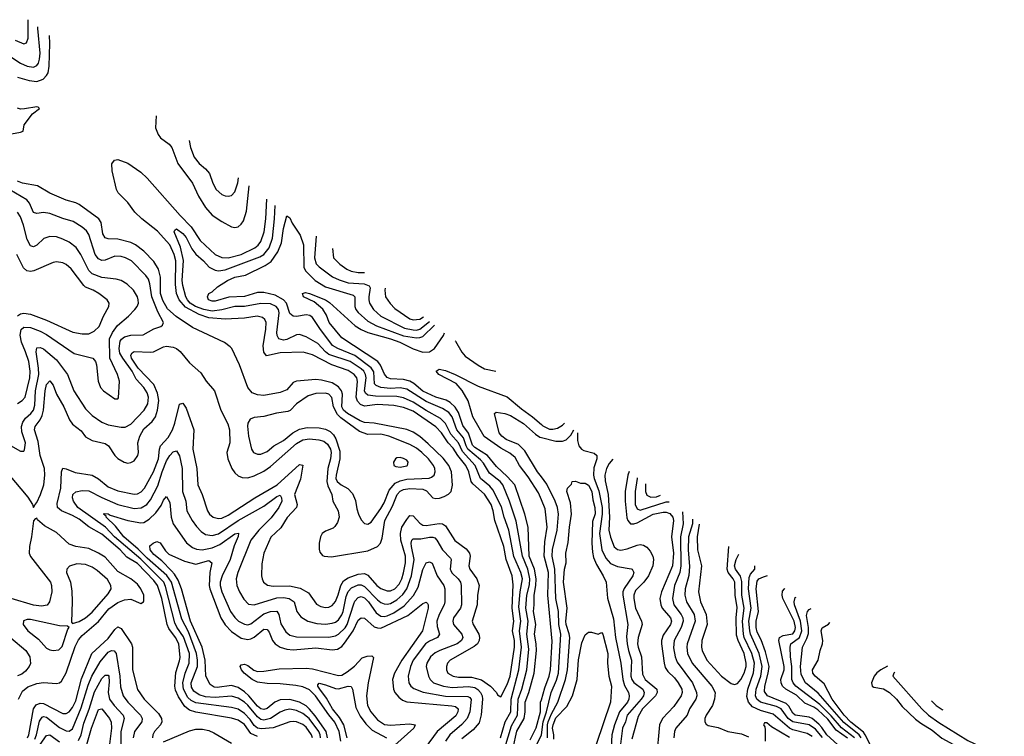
# Model space of a CAD drawing. Header units: inches. Extents: x 990535 to 1117859, y 769386 to 892122.
# Tile 627 of 656: x 1106784 to 1112854, y 803480 to 807897. Entities that reach past the tile are written whole.
import ezdxf

# ---------------------------------------------------------------- set-up
doc = ezdxf.new("R2010")
doc.units = ezdxf.units.IN
doc.header["$MEASUREMENT"] = 0
doc.layers.add('B1800', color=7, linetype='Continuous')
doc.layers.add('B1810', color=7, linetype='Continuous')

msp = doc.modelspace()

# ---------------------------------------------------------------- linework, layer by layer
at = {"layer": 'B1800', "color": 5}
for points, elevation in [([(1106755.3, 807770), (1106810, 807748.6), (1106825.7, 807754.3), (1106836.8, 807783.2), (1106837.1, 807897.2)], 2860), ([(1106704.6, 807684.6), (1106790, 807630.1), (1106830, 807610.1), (1106870, 807604.7), (1106890, 807615), (1106899.2, 807630), (1106906.5, 807653.5), (1106909.3, 807690.7), (1106896.5, 807843.5), (1106896.4, 807852.7)], 2840), ([(1106770, 807543.2), (1106842.2, 807522.2), (1106890, 807516.6), (1106928.4, 807531.6), (1106950, 807554), (1106959.2, 807570), (1106965.5, 807610), (1106969.6, 807749.6), (1106967.3, 807799.4)], 2820), ([(1106710, 807190.1), (1106790, 807203.2), (1106804.5, 807210), (1106812.6, 807250), (1106863.2, 807316.8), (1106905.6, 807350), (1106898.7, 807358.7), (1106890, 807360.4), (1106812.9, 807347.1), (1106790, 807346.5), (1106770, 807352.7)], 2820), ([(1107626, 807304.1), (1107621.8, 807230), (1107637.8, 807190), (1107652.9, 807170), (1107704.8, 807130), (1107722.9, 807110), (1107759.1, 807010), (1107849.5, 806890), (1107886.6, 806810), (1107930, 806739), (1107970, 806693.1), (1108030, 806652.9), (1108090, 806620.5), (1108110, 806616.8), (1108130, 806620.9), (1108150, 806636.9), (1108162.8, 806657.2), (1108183, 806717), (1108199.6, 806872.8)], 2820), ([(1107828.6, 807151.7), (1107837.9, 807110), (1107860.2, 807050), (1107890, 807010.2), (1107930, 806977.1), (1107954, 806950), (1107975.3, 806890), (1107996.2, 806850), (1108030, 806820.2), (1108050, 806811.3), (1108070, 806809.1), (1108090, 806814.6), (1108110, 806837), (1108128.1, 806891.9), (1108133.5, 806922.5)], 2840), ([(1108250, 803478.2), (1108210, 803496.7), (1108170, 803552.5), (1108130, 803579.4), (1108090, 803591.9), (1107870, 803628), (1107830, 803641.5), (1107803, 803663), (1107762.8, 803722.8), (1107745.3, 803765.3), (1107740.6, 803790), (1107746.8, 803873.2), (1107770, 803944.4), (1107773.1, 803966.9), (1107764.1, 804050), (1107744.1, 804090), (1107704.4, 804144.4), (1107693.6, 804170), (1107659.6, 804330), (1107634.2, 804410), (1107610, 804441.1), (1107510, 804544.5), (1107443.7, 804583.7), (1107403.2, 804630), (1107290, 804725.7), (1107211.2, 804771.2), (1107150, 804819.5), (1107110, 804841.8), (1107041.2, 804870), (1107018.1, 804890), (1107015.9, 804915.9), (1107037.2, 805010), (1107042.8, 805110), (1107050, 805132.1), (1107070, 805128.8), (1107126.4, 805106.4), (1107230.1, 805090.1), (1107270, 805067.3), (1107330, 805018), (1107390, 804992.2), (1107490, 804972.2), (1107510, 804974.6), (1107533.4, 804986.6), (1107553.9, 805010), (1107609.5, 805110.5), (1107640.4, 805190), (1107645.5, 805250), (1107651.4, 805270), (1107698.6, 805321.4), (1107726.3, 805370), (1107740.4, 805410), (1107770, 805528.4), (1107790, 805533.1), (1107810, 805503.1), (1107857.8, 805370), (1107852, 805250), (1107876.9, 805130), (1107883, 805030), (1107909.6, 804969.6), (1107941.5, 804870), (1107953.5, 804850), (1107977.4, 804830), (1108010, 804822), (1108030, 804824.9), (1108070, 804842.6), (1108234.6, 804950), (1108370.9, 805030), (1108510, 805155.2), (1108530, 805151.3), (1108515.5, 805064.5), (1108478.9, 804970), (1108495.5, 804910), (1108490.2, 804890), (1108432, 804828), (1108394.2, 804765.8), (1108332.9, 804707.1), (1108288.8, 804610), (1108277.4, 804542.6), (1108275.4, 804470), (1108278.2, 804450), (1108287.6, 804430), (1108310.8, 804410.8), (1108345.8, 804405.8), (1108447.2, 804407.2), (1108514, 804394), (1108565.2, 804365.2), (1108614.4, 804294.4), (1108640.3, 804280.3), (1108670, 804274.5), (1108690, 804276.8), (1108710, 804286.2), (1108730, 804310.2), (1108748.2, 804351.8), (1108762.9, 804410), (1108781, 804439), (1108810, 804457.8), (1108870, 804479.9), (1108910, 804482.7), (1108930, 804473.7), (1108986, 804410), (1109010, 804390.6), (1109050, 804376), (1109070, 804377.6), (1109095.8, 804390), (1109122.7, 804417.3), (1109139.5, 804450), (1109150, 804487.9), (1109162.2, 804550), (1109162.2, 804590), (1109133.4, 804690), (1109131.3, 804730), (1109139.4, 804770), (1109170, 804816.8), (1109190, 804840.2), (1109210, 804838.7), (1109250, 804793.8), (1109270, 804781.3), (1109290, 804778.8), (1109370, 804791.5), (1109390, 804788.8), (1109410, 804778.1), (1109466.6, 804686.6), (1109536.3, 804636.3), (1109557.7, 804610), (1109561.5, 804590), (1109553.3, 804530), (1109560.1, 804510), (1109602.2, 804450), (1109616.8, 804410), (1109606.4, 804350), (1109603.4, 804290), (1109572.5, 804190), (1109578.7, 804170), (1109613.6, 804110), (1109618, 804090), (1109616.3, 804070), (1109605.4, 804050), (1109585.9, 804034.1), (1109437.1, 803950), (1109420.9, 803930), (1109414.4, 803910), (1109414.8, 803890), (1109424.3, 803870), (1109457, 803850), (1109490, 803844.8), (1109570, 803844.7), (1109630, 803828.9), (1109687.5, 803790), (1109723.8, 803750), (1109730, 803736.4), (1109750, 803722.8), (1109790, 803799), (1109808.4, 803851.6), (1109835.1, 804030), (1109833.6, 804070), (1109822.5, 804130), (1109830.9, 804190), (1109820.2, 804270), (1109826.9, 804413.1), (1109821, 804470), (1109782.5, 804570), (1109768.1, 804650), (1109712.9, 804810), (1109702.7, 804870), (1109690, 804910), (1109650, 804973.3), (1109576.7, 805036.7), (1109568.1, 805050), (1109552.9, 805110), (1109535.3, 805150), (1109485.1, 805210), (1109457.1, 805257.1), (1109424.6, 805290), (1109384.9, 805350), (1109348.5, 805388.5), (1109210, 805484.3), (1109150, 805506.4), (1109090, 805518.2), (1108990, 805524.9), (1108910, 805514.9), (1108884.9, 805524.9), (1108866.1, 805546.1), (1108859, 805570), (1108867.4, 805667.4), (1108861.9, 805690), (1108846.1, 805710), (1108810, 805735), (1108709.2, 805769.2), (1108590, 805832.4), (1108531.8, 805848.2), (1108390, 805843.1), (1108305.6, 805825.6), (1108290, 805847.8), (1108286, 805886), (1108302.3, 805990), (1108303.6, 806030), (1108296.3, 806050), (1108281.3, 806061.3), (1108248.8, 806068.8), (1108170, 806058.3), (1108050, 806052.1), (1107950, 806060), (1107890, 806079.7), (1107805.7, 806125.7), (1107767.4, 806170), (1107750.9, 806210), (1107744.8, 806264.8), (1107746.6, 806410), (1107735.4, 806450), (1107710.1, 806510.1), (1107633.9, 806593.9), (1107536.5, 806670), (1107493.8, 806710), (1107449.9, 806769.9), (1107391.1, 806830), (1107380.4, 806850), (1107354, 806966), (1107351.7, 807008.3), (1107367.8, 807032.2), (1107390, 807034.9), (1107450, 807013.1), (1107530, 806957.2), (1107570, 806920.6), (1107772.5, 806690), (1107840.5, 806620.5), (1107897.2, 806537.2), (1107990, 806449.6), (1108030, 806431.9), (1108070, 806429.1), (1108150, 806450.4), (1108233.3, 806490), (1108253.5, 806506.5), (1108270.4, 806529.6), (1108290.2, 806589.8), (1108300.9, 806670), (1108307.3, 806791.8)], 2780), ([(1106715.7, 805095.7), (1106835, 804955), (1106864, 804910), (1106870, 804890.8), (1106878.7, 804910), (1106890, 804921.3), (1106912.2, 804970), (1106932, 805030), (1106939.7, 805090), (1106936.3, 805130), (1106911.1, 805210), (1106897.1, 805297.1), (1106874.8, 805370), (1106879.1, 805390), (1106910, 805430.1), (1106923.2, 805456.8), (1106930.5, 805490), (1106940.1, 805610), (1106950, 805648.7), (1106970, 805670.3), (1106990, 805644.9), (1107010.7, 805590), (1107056.4, 805510), (1107090.9, 805430), (1107110, 805404.6), (1107162.5, 805362.5), (1107190, 805325.2), (1107230, 805302.5), (1107310, 805285.6), (1107330.9, 805270), (1107371.1, 805210), (1107390, 805192.7), (1107427.2, 805170), (1107450, 805164.4), (1107470, 805167.4), (1107490, 805178.3), (1107513.2, 805210), (1107516.9, 805230), (1107513.2, 805290), (1107523.8, 805330), (1107550, 805376.3), (1107600.1, 805419.9), (1107621.5, 805450), (1107633.8, 805490), (1107641.1, 805550), (1107634.5, 805594.5), (1107610, 805649.4), (1107515.1, 805750), (1107473.8, 805810), (1107469.9, 805830.1), (1107477.1, 805842.9), (1107490, 805851.9), (1107590, 805847.9), (1107609.1, 805850.9), (1107670, 805880.4), (1107690, 805885.1), (1107730, 805879.1), (1107750.1, 805870.1), (1107772.4, 805852.4), (1107830, 805782.3), (1107900.5, 805720.5), (1107934.6, 805670), (1107985.1, 805610), (1108025, 805490), (1108066.3, 805406.3), (1108077.5, 805370), (1108080.1, 805290), (1108060.4, 805230), (1108066.5, 805190), (1108092.4, 805130), (1108110, 805103.9), (1108130, 805086.3), (1108155.7, 805075.7), (1108190, 805073.9), (1108230, 805085.5), (1108290, 805113.9), (1108330, 805143), (1108490, 805285), (1108530, 805306.6), (1108570, 805314), (1108628.4, 805308.4), (1108658.4, 805298.4), (1108681.3, 805281.3), (1108699.6, 805250), (1108703.7, 805230), (1108699.2, 805190), (1108683.4, 805130), (1108677.7, 805050), (1108683.9, 805023.9), (1108707.8, 804970), (1108715.5, 804930), (1108747.3, 804870), (1108753.2, 804830), (1108742.9, 804797.1), (1108727.3, 804772.7), (1108716.8, 804763.2), (1108670, 804745), (1108648.3, 804730), (1108638.7, 804710), (1108630.3, 804670.3), (1108630, 804634), (1108635.1, 804615.1), (1108650, 804595.5), (1108661, 804590), (1108706.5, 804586.5), (1108930, 804622.4), (1108990, 804649.4), (1109008.7, 804671.3), (1109017.8, 804702.2), (1109034.8, 804810), (1109081.4, 804898.6), (1109110.2, 804969.8), (1109129.4, 804990.6), (1109150, 805000.8), (1109190, 805007.6), (1109270, 805003), (1109292.4, 804992.4), (1109330, 804950.8), (1109350, 804945.9), (1109372.4, 804947.6), (1109401.2, 804958.8), (1109426.8, 804973.2), (1109444.7, 804990), (1109451.7, 805028.3), (1109446.7, 805110), (1109429.2, 805150), (1109393.9, 805193.9), (1109303.1, 805283.1), (1109250, 805328.6), (1109210, 805354.9), (1109170, 805370.3), (1108970, 805409.9), (1108910, 805415.1), (1108884, 805424), (1108805.6, 805470), (1108780.8, 805490), (1108769.7, 805510), (1108773.2, 805590), (1108767.6, 805610), (1108750, 805633.8), (1108710, 805657.9), (1108644.1, 805675.9), (1108610, 805680.3), (1108490.8, 805670), (1108470, 805660.2), (1108430, 805615.9), (1108390, 805598.5), (1108290, 805580.2), (1108250, 805585.2), (1108217.8, 805597.8), (1108189.6, 805629.6), (1108139.4, 805770), (1108091.9, 805870), (1108081.8, 805881.8), (1108046.8, 805906.8), (1107850, 806000.7), (1107747.8, 806067.8), (1107694.7, 806114.7), (1107667, 806167), (1107652, 806210), (1107651.7, 806310), (1107638.8, 806358.8), (1107610, 806406.3), (1107549.6, 806469.6), (1107497.3, 806510), (1107470, 806524.3), (1107390, 806545), (1107330, 806546.2), (1107310, 806553), (1107296.3, 806576.3), (1107287.2, 806647.2), (1107271.7, 806670), (1107150, 806757.1), (1107130, 806768), (1107070, 806785.6), (1106968.9, 806828.9), (1106893, 806873), (1106801.6, 806890), (1106770, 806902.6)], 2820), ([(1106698.2, 805290), (1106790, 805237.6), (1106810, 805237.3), (1106814.3, 805245.7), (1106819.5, 805290), (1106797.9, 805357.9), (1106794.9, 805390), (1106803.5, 805416.5), (1106819.6, 805440.4), (1106852.3, 805470), (1106868.7, 805491.3), (1106878.4, 805521.6), (1106881.6, 805610), (1106901.1, 805710), (1106899.8, 805750), (1106885.5, 805850), (1106890, 805874.4), (1106910, 805876.3), (1106930, 805868), (1107010, 805800.5), (1107078.3, 805710), (1107117.1, 805610), (1107190, 805498.9), (1107230, 805457), (1107290, 805415.8), (1107330, 805400.8), (1107410, 805385), (1107433.7, 805386.3), (1107470, 805404.2), (1107551.7, 805490), (1107575, 805530), (1107577.3, 805570), (1107570, 805596.5), (1107549.4, 805630), (1107502.5, 805682.5), (1107478.3, 805730), (1107419.5, 805810), (1107402.3, 805842.3), (1107396.4, 805870), (1107403.8, 805916.2), (1107411.2, 805928.8), (1107430, 805942.2), (1107470, 805952.4), (1107544.6, 805955.4), (1107610, 805992.3), (1107653.5, 806006.5), (1107665.3, 806014.7), (1107669.6, 806030.4), (1107635.8, 806095.8), (1107598.7, 806190), (1107587.1, 806270), (1107577.2, 806297.2), (1107561.3, 806321.3), (1107473, 806410), (1107436.9, 806430), (1107410, 806436.9), (1107370, 806439.2), (1107310, 806415.4), (1107290, 806413.8), (1107270, 806422.4), (1107250.3, 806450.3), (1107210, 806573.1), (1107195.3, 806595.3), (1107170, 806618.4), (1107113.6, 806653.6), (1107050, 806671.4), (1106970, 806702.6), (1106930, 806707.9), (1106890, 806702.3), (1106870, 806709.8), (1106845.4, 806765.4), (1106827.7, 806787.7), (1106688.8, 806870)], 2840), ([(1106770, 805531.7), (1106799.9, 805550), (1106818.6, 805570), (1106846.8, 805690), (1106849.6, 805730.4), (1106839.8, 805790), (1106820.8, 805850), (1106794.5, 805910), (1106786.8, 805953.2), (1106793.3, 805986.7), (1106810, 806002.1), (1106850, 805999.2), (1106910, 805977.8), (1106950, 805956.6), (1107119.9, 805839.9), (1107234, 805810), (1107251, 805791), (1107258.5, 805770), (1107267.3, 805670), (1107282, 805630), (1107301.1, 805610), (1107370, 805560.3), (1107390, 805560.5), (1107393.5, 805566.5), (1107398.5, 805670), (1107387.1, 805710), (1107340.2, 805810), (1107338, 805930), (1107355.8, 805970), (1107386.9, 806013.1), (1107454.9, 806070), (1107494.8, 806110), (1107508.4, 806130), (1107516.9, 806150), (1107515.1, 806170), (1107509.7, 806190), (1107486.6, 806230), (1107446.4, 806266.4), (1107410, 806289.2), (1107377.9, 806297.9), (1107290, 806307.3), (1107230, 806331.2), (1107210, 806351.5), (1107161.4, 806450), (1107133.1, 806493.1), (1107090, 806526.2), (1107050, 806545.2), (1107010, 806559.8), (1106970, 806561.1), (1106932.1, 806547.9), (1106890, 806507.8), (1106870, 806496.4), (1106850, 806503.9), (1106830, 806543), (1106808.5, 806630), (1106790, 806681.2), (1106770, 806710.6)], 2860), ([(1109747.6, 803470), (1109777.9, 803570), (1109811.4, 803630), (1109812.9, 803710), (1109861.9, 803890), (1109878, 804030), (1109864.9, 804130), (1109873.7, 804190), (1109861.7, 804278.3), (1109869.7, 804370), (1109883.5, 804450), (1109873.9, 804490), (1109830, 804588.7), (1109798.6, 804750), (1109770, 804830), (1109754.3, 804894.3), (1109700.1, 805000.1), (1109681.7, 805021.7), (1109624.8, 805070), (1109591.2, 805150), (1109514.7, 805234.7), (1109488.3, 805288.3), (1109442.3, 805342.3), (1109408.9, 805408.9), (1109378.7, 805438.7), (1109290, 805488.2), (1109210, 805540.4), (1109150, 805566.8), (1109110, 805575.4), (1108976.8, 805576.8), (1108930, 805582.8), (1108915.9, 805595.9), (1108910, 805610), (1108919.3, 805690), (1108916.4, 805710), (1108904.8, 805730), (1108890, 805744.3), (1108821.7, 805790), (1108690, 805834.5), (1108668.4, 805850), (1108622.3, 805902.3), (1108550, 805941.7), (1108510, 805956.7), (1108490, 805954.5), (1108430, 805925.4), (1108410, 805921.1), (1108381.8, 805930), (1108371.2, 805950), (1108369.5, 805969.5), (1108383.1, 806090), (1108379.7, 806110), (1108365.6, 806130), (1108330, 806145.2), (1108270, 806148.2), (1108170, 806130.3), (1108110, 806129.6), (1108031.2, 806108.8), (1107970, 806100.2), (1107919.9, 806110), (1107868.6, 806130), (1107835.4, 806150), (1107818.6, 806170), (1107808.9, 806190), (1107790, 806259.7), (1107786.3, 806290), (1107792.9, 806412.9), (1107775, 806495), (1107737.1, 806590), (1107739.5, 806600.5), (1107750, 806607.8), (1107790, 806579.8), (1107810, 806555.3), (1107845, 806485), (1107870, 806451.9), (1107917.6, 806410), (1107952.1, 806372.1), (1107990, 806352.9), (1108010.1, 806350.1), (1108050, 806355.9), (1108263.8, 806436.2), (1108290, 806450.9), (1108322.4, 806490), (1108341.7, 806550), (1108354.4, 806670), (1108359.8, 806752.4)], 2760), ([(1109775.1, 803410), (1109815.1, 803544.9), (1109852.5, 803610), (1109856.8, 803710), (1109879.2, 803770), (1109909.7, 803890), (1109922.7, 804017.3), (1109910, 804110), (1109918.1, 804190), (1109905.2, 804270), (1109910.4, 804350), (1109926.2, 804413.8), (1109929.5, 804450), (1109916.7, 804510), (1109884, 804590), (1109845.7, 804805.7), (1109804.1, 804930), (1109762.2, 805030), (1109746, 805050), (1109681.1, 805101.1), (1109643, 805163), (1109624.5, 805184.5), (1109547.4, 805250), (1109535.9, 805270), (1109520.9, 805320.9), (1109478.7, 805370), (1109451, 805450), (1109430, 805476.4), (1109390, 805501), (1109290, 805543.6), (1109170, 805618.9), (1109130, 805627.6), (1109070, 805624.3), (1109010.5, 805630.5), (1108981.6, 805641.6), (1108972.2, 805652.2), (1108966.5, 805726.5), (1108951.7, 805751.7), (1108850, 805827.4), (1108746.2, 805870), (1108711.6, 805890), (1108633.4, 805993.4), (1108590, 806061.3), (1108573.4, 806073.4), (1108550, 806078.5), (1108491.3, 806068.7), (1108469.5, 806069.5), (1108450, 806087), (1108429.7, 806149.7), (1108410.4, 806170.4), (1108358.3, 806198.3), (1108290, 806216.6), (1108250, 806215.5), (1108170, 806190.8), (1108072.8, 806187.2), (1107990, 806163.2), (1107970, 806161.4), (1107947.1, 806170), (1107941.6, 806190), (1107949.2, 806210), (1107970, 806220.4), (1108003.9, 806250), (1108065, 806290), (1108110, 806309.2), (1108177, 806323), (1108297.9, 806382.1), (1108333.5, 806406.5), (1108374.6, 806465.4), (1108397.8, 806522.2), (1108410, 806610.7), (1108430, 806687.7), (1108450, 806676.3), (1108463.3, 806643.3), (1108513.1, 806570), (1108533.3, 806510), (1108535.4, 806370), (1108547.7, 806347.7), (1108605.2, 806290), (1108670, 806250), (1108839.7, 806199.7), (1108850.5, 806190), (1108850.5, 806130), (1108857.3, 806110), (1108870, 806092.5), (1108930, 806039.7), (1108983.2, 806010), (1109150, 805948.3), (1109230, 805936.9), (1109250, 805938), (1109270, 805945.2), (1109340.4, 806015.1)], 2740), ([(1108611.2, 806563.3), (1108602.1, 806430), (1108612.5, 806392.5), (1108630, 806374.2), (1108712.9, 806312.9), (1108754.1, 806294.1), (1108810, 806276.2), (1108908.2, 806268.2), (1108937.6, 806257.6), (1108944.7, 806244.7), (1108936.1, 806190), (1108935.7, 806170), (1108941.5, 806150), (1108965.3, 806110), (1109010.1, 806070), (1109156.3, 805996.3), (1109210, 805984.7), (1109230, 805983.8), (1109250.1, 805989.9), (1109310, 806036.5), (1109310.7, 806037.4)], 2760), ([(1108711.5, 806487.9), (1108717.9, 806430), (1108758.6, 806390), (1108800.1, 806360.1), (1108827, 806347), (1108870, 806339.9), (1108910.5, 806338.3)], 2780), ([(1106770, 806071.9), (1106790, 806085.1), (1106810, 806088), (1106850, 806082.4), (1106950, 806045), (1107111.9, 805971.9), (1107170, 805960.4), (1107210, 805961.5), (1107243.2, 805976.8), (1107274.3, 806005.7), (1107300.4, 806070), (1107334.3, 806130), (1107334.8, 806150), (1107323.1, 806170), (1107271.6, 806210), (1107237.8, 806230), (1107190, 806249.1), (1107178.5, 806258.5), (1107101.3, 806361.3), (1107070, 806389), (1107050, 806398.7), (1107010, 806404.1), (1106990, 806400.6), (1106871.6, 806350), (1106850, 806345.8), (1106828.2, 806350), (1106808.2, 806368.2), (1106765.9, 806450)], 2880), ([(1109825.7, 803410), (1109848.7, 803511.3), (1109893.3, 803590), (1109900.5, 803630), (1109899.3, 803690), (1109923, 803750), (1109955.4, 803870), (1109969.5, 804010), (1109969, 804050), (1109956.9, 804110), (1109965.5, 804170), (1109951.8, 804250), (1109956.2, 804290), (1109954.8, 804350), (1109966.1, 804410), (1109967.2, 804450), (1109956.9, 804510), (1109925.2, 804590), (1109917.9, 804770), (1109898.2, 804850), (1109835.8, 805030), (1109790, 805081.5), (1109723, 805143), (1109667.1, 805210), (1109590, 805261.3), (1109575.5, 805275.5), (1109550, 805349.1), (1109516.6, 805396.6), (1109490, 805476.4), (1109468.9, 805508.9), (1109437.3, 805537.3), (1109412.2, 805552.2), (1109349.2, 805570), (1109270, 805607.8), (1109213.9, 805653.9), (1109190, 805668.2), (1109150, 805679.7), (1109070, 805683.5), (1109050, 805692.2), (1109032.8, 805712.8), (1109008.4, 805768.4), (1108991.3, 805791.3), (1108770, 805936.6), (1108692.7, 806030), (1108675.3, 806075.3), (1108652.1, 806112.1), (1108599.1, 806159.1), (1108533.3, 806190), (1108527.3, 806210), (1108545, 806215), (1108570, 806210.1), (1108670.1, 806170.1), (1108693.5, 806153.5), (1108852.1, 806010), (1108890, 805987.7), (1108930, 805969.3), (1109070, 805930.6), (1109127.9, 805910), (1109209.2, 805869.2), (1109268.7, 805848.7), (1109310, 805849), (1109341.5, 805870), (1109396.3, 805950), (1109403.4, 805967.6)], 2720), ([(1109037.2, 806243), (1109035.4, 806230), (1109039.8, 806190), (1109067, 806147), (1109097.3, 806117.3), (1109190, 806054), (1109210, 806047.5), (1109250, 806050.5), (1109272.8, 806065.9)], 2780), ([(1109469, 805918.3), (1109470, 805915.1), (1109510, 805847.8), (1109530, 805823.4), (1109610, 805767), (1109650, 805745.3), (1109719.5, 805730)], 2720), ([(1110000, 804937.9), (1109981.9, 804981.9), (1109919, 805079), (1109864.6, 805150), (1109838.2, 805198.2), (1109806.1, 805226.1), (1109750, 805257.2), (1109647.4, 805327.4), (1109577.6, 805450), (1109548.2, 805548.2), (1109512.2, 805612.2), (1109474.6, 805654.6), (1109367.8, 805710), (1109351.1, 805730), (1109370, 805743.9), (1109410, 805735.3), (1109469.2, 805710), (1109610, 805638.2), (1109790, 805572.9), (1109878.6, 805498.6), (1109945.7, 805450), (1110000, 805402.2)], 2680), ([(1110000, 805078.6), (1109976.6, 805110), (1109898.8, 805238.8), (1109858.6, 805278.6), (1109783.5, 805310), (1109756.1, 805330), (1109740.9, 805350), (1109711.8, 805470), (1109721.6, 805478.4), (1109775.5, 805470), (1109810, 805456.6), (1109890, 805409), (1109963.3, 805343.3), (1109990, 805324.9), (1110000, 805322.3)], 2660), ([(1108588.4, 803470), (1108583.2, 803490), (1108550, 803536.3), (1108530, 803553.8), (1108490.1, 803569.9), (1108470, 803571.1), (1108450, 803568.6), (1108347.3, 803532.7), (1108274.5, 803525.5), (1108250, 803529.4), (1108230, 803547.5), (1108204.6, 803584.6), (1108170, 803621.7), (1108130, 803646.9), (1108090, 803657.1), (1107870, 803686.1), (1107840.2, 803700.2), (1107820, 803720), (1107794.3, 803770), (1107790.5, 803810), (1107804.8, 803870), (1107829.3, 803930), (1107830.4, 803990), (1107793.7, 804093.7), (1107752.8, 804152.8), (1107739.5, 804179.5), (1107683.7, 804403.7), (1107672, 804430), (1107530, 804572.8), (1107369, 804709), (1107312.3, 804770), (1107143, 804890), (1107116.1, 804930), (1107109.9, 804950), (1107110.8, 804970), (1107130, 804987.5), (1107170, 804996.1), (1107210, 804992.7), (1107291.2, 804951.2), (1107390, 804908.8), (1107490, 804885.1), (1107532.3, 804887.7), (1107568.1, 804910), (1107590, 804937.7), (1107635.7, 805024.3), (1107661.7, 805110), (1107690, 805178), (1107710, 805210.9), (1107730, 805232.8), (1107750, 805239.6), (1107770, 805208.5), (1107786.5, 805130), (1107787.1, 804990), (1107807.5, 804930), (1107814.8, 804870), (1107847.6, 804810), (1107874, 804774), (1107902.2, 804742.2), (1107930, 804724), (1107970, 804718.9), (1108010, 804728.2), (1108130, 804810.4), (1108290, 804898.5), (1108370, 804958.6), (1108390, 804966.2), (1108398.1, 804950), (1108399.5, 804930), (1108380.8, 804890), (1108333.7, 804826.3), (1108257.4, 804750), (1108210, 804688.8), (1108128.5, 804490), (1108119.2, 804450), (1108122.1, 804410), (1108138.4, 804370), (1108165.4, 804325.4), (1108195.5, 804295.5), (1108230, 804289.6), (1108370, 804333.1), (1108410, 804336), (1108445.7, 804330), (1108476, 804310), (1108492.1, 804250), (1108517, 804217), (1108560.3, 804190), (1108615.3, 804175.3), (1108670, 804172.3), (1108710, 804176.8), (1108730, 804183.6), (1108750, 804198.2), (1108770, 804229.4), (1108777.4, 804250), (1108797.5, 804342.5), (1108808.1, 804371.9), (1108830, 804396), (1108870, 804413.4), (1108890, 804414.2), (1108910, 804404.4), (1108990, 804321.6), (1109010, 804305.4), (1109030, 804296.6), (1109050, 804294.3), (1109070, 804298.2), (1109110, 804321.9), (1109145.9, 804354.1), (1109170.9, 804389.1), (1109199.2, 804470), (1109216.8, 804570), (1109199.6, 804650), (1109197.6, 804670), (1109202.3, 804690), (1109210, 804697.7), (1109256.4, 804696.4), (1109310, 804706.8), (1109330, 804707.8), (1109342.5, 804702.5), (1109356, 804690), (1109390.4, 804630.4), (1109439.1, 804579.1), (1109443.9, 804570), (1109437.7, 804510), (1109441.2, 804501.2), (1109447.8, 804487.8), (1109487, 804450), (1109501.2, 804430), (1109505.2, 804410), (1109507.6, 804290), (1109501.5, 804270), (1109457.9, 804210), (1109453.4, 804190), (1109458.3, 804170), (1109508.9, 804110), (1109515.1, 804090), (1109506.8, 804070), (1109482, 804050), (1109373.5, 804010), (1109345.6, 803994.4), (1109317.3, 803970), (1109293.9, 803930), (1109290.1, 803910), (1109303.6, 803850), (1109314.4, 803830), (1109336, 803810), (1109396.9, 803790), (1109450, 803780.8), (1109550, 803786.4), (1109590, 803780.5), (1109609.2, 803769.2), (1109625.7, 803750), (1109634.2, 803730), (1109636.5, 803710), (1109628.3, 803611.7), (1109615.8, 803564.2), (1109579.5, 803520.5), (1109510, 803465.3)], 2760), ([(1108638.6, 803470), (1108636.5, 803490), (1108627.4, 803510), (1108568, 803590), (1108530, 803620.8), (1108490, 803639.1), (1108450, 803647.7), (1108417.9, 803642.1), (1108390.4, 803629.6), (1108330, 803590.3), (1108290, 803580.1), (1108270, 803584.6), (1108250, 803599.9), (1108190, 803672.6), (1108170, 803691.3), (1108130, 803716), (1108090, 803727.1), (1107990, 803720), (1107930, 803723.6), (1107890, 803736), (1107857.6, 803757.6), (1107843.2, 803783.2), (1107841.2, 803810), (1107881.1, 803910), (1107881, 803950), (1107874.4, 803990), (1107824.1, 804124.1), (1107782.8, 804202.8), (1107720.9, 804430), (1107690.6, 804470.6), (1107570, 804577.5), (1107514.6, 804634.6), (1107426.2, 804710), (1107375.2, 804775.2), (1107316.8, 804830), (1107316.9, 804836.9), (1107300.5, 804850), (1107305.5, 804854.5), (1107329.2, 804850.8), (1107342.6, 804842.6), (1107450, 804811.3), (1107530, 804795.8), (1107550, 804798.3), (1107581.7, 804818.3), (1107622.9, 804857.1), (1107656.4, 804903.6), (1107670, 804936.1), (1107690, 804957.6), (1107710, 804920.7), (1107718.4, 804830), (1107730.6, 804790.6), (1107813.2, 804673.2), (1107850, 804644.2), (1107873.7, 804633.7), (1107908.9, 804628.9), (1107970, 804641.9), (1108017, 804663), (1108110, 804728.4), (1108132.7, 804732.7), (1108131, 804711), (1108105.5, 804654.5), (1108082, 804570), (1108032.1, 804470), (1108020.6, 804430), (1108020.3, 804410), (1108030, 804370.2), (1108083.3, 804250), (1108110, 804211.6), (1108132.7, 804190), (1108170, 804170.6), (1108190, 804168.1), (1108210, 804172.7), (1108290, 804235), (1108330, 804249.6), (1108370, 804250.7), (1108382.1, 804230), (1108394.3, 804174.3), (1108424.7, 804124.7), (1108450, 804103.5), (1108490, 804092.4), (1108690, 804091.3), (1108730, 804099.1), (1108750, 804110.5), (1108790, 804149.7), (1108802.9, 804170), (1108843.1, 804296.9), (1108850, 804312.8), (1108870, 804336.6), (1108890, 804341.1), (1108910, 804333.3), (1108933.9, 804310), (1108981.2, 804241.2), (1109010, 804221.5), (1109030, 804219.5), (1109050, 804223.6), (1109090, 804241.4), (1109155, 804285), (1109212.5, 804347.5), (1109241.4, 804398.6), (1109270, 804507.6), (1109290, 804548.9), (1109310, 804556.5), (1109327.5, 804547.5), (1109358.7, 804470), (1109398.8, 804410), (1109405.2, 804390), (1109405.8, 804310), (1109401.5, 804290), (1109369.7, 804230), (1109356.5, 804190), (1109356.9, 804156.9), (1109372.4, 804110), (1109359.7, 804090), (1109310, 804066.4), (1109286.1, 804050), (1109210.5, 803950), (1109193.8, 803910), (1109179.6, 803850), (1109183.3, 803810), (1109196.3, 803790), (1109214.5, 803774.5), (1109272.3, 803752.3), (1109410, 803727.7), (1109546.5, 803726.5), (1109559.6, 803719.6), (1109567.8, 803707.8), (1109558.1, 803630), (1109543.3, 803590), (1109510, 803553.5), (1109435.1, 803490), (1109409.2, 803450)], 2740), ([(1106777.1, 803710), (1106801.2, 803758.8), (1106835, 803785), (1106890, 803805.1), (1106930, 803811.4), (1107010, 803806.1), (1107030, 803810.1), (1107040.8, 803819.2), (1107070, 803871.8), (1107126.8, 804033.2), (1107146.2, 804073.8), (1107170, 804101.5), (1107270, 804187), (1107334.3, 804265.7), (1107390, 804305.7), (1107430, 804321.5), (1107470, 804324.5), (1107530, 804299.1), (1107547.8, 804310), (1107550, 804316), (1107549, 804350), (1107531.3, 804390), (1107510, 804418.1), (1107470, 804451.8), (1107390, 804495.3), (1107310, 804583.4), (1107269.9, 804610), (1107210, 804638.1), (1107129.2, 804649.2), (1107090, 804663.8), (1107010, 804735.6), (1106937, 804777), (1106894.6, 804814.6), (1106890, 804824.2), (1106879.1, 804820.9), (1106870, 804809), (1106857, 804710), (1106843.8, 804650), (1106842.4, 804610), (1106850, 804589.3), (1106974.1, 804430), (1106980.8, 804410), (1106983.1, 804370), (1106968.1, 804310), (1106952.4, 804287.6), (1106917.9, 804282.1), (1106870, 804289.2), (1106731.3, 804328.7)], 2820), ([(1108681.4, 803470), (1108672.5, 803510), (1108606.1, 803606.1), (1108570, 803647.8), (1108550, 803667.4), (1108510, 803691.1), (1108450, 803707.6), (1108390, 803704.5), (1108356.6, 803690), (1108310, 803651.5), (1108290, 803645.4), (1108270, 803650.3), (1108250, 803665.7), (1108197.2, 803730), (1108170, 803754.7), (1108130, 803781.1), (1108090, 803794.2), (1108000.7, 803780.7), (1107983.6, 803783.6), (1107959.3, 803799.3), (1107931.4, 803851.4), (1107926.9, 803950), (1107909.3, 804030), (1107837.3, 804190), (1107782.2, 804390), (1107761.6, 804441.6), (1107739.3, 804479.3), (1107720.9, 804500.9), (1107661.2, 804561.2), (1107610, 804601), (1107588.2, 804630), (1107586.6, 804653.4), (1107607.3, 804670), (1107630, 804680.2), (1107650, 804672.4), (1107682.9, 804622.9), (1107703.5, 804603.5), (1107799.5, 804559.5), (1107870, 804541.7), (1107950, 804564.4), (1107969.2, 804550), (1107956.6, 804490), (1107952.6, 804410), (1107955.9, 804390), (1108024.2, 804210), (1108050, 804168.1), (1108090, 804125.2), (1108150, 804085.6), (1108190, 804076.7), (1108210, 804080.1), (1108230, 804091), (1108290, 804140.4), (1108310, 804139.4), (1108322.7, 804122.7), (1108342.9, 804070), (1108358.3, 804050), (1108389.5, 804029.5), (1108430, 804017.2), (1108470, 804013.7), (1108610, 804024.8), (1108710, 804012.2), (1108742.6, 804017.4), (1108770, 804034.3), (1108785.5, 804054.5), (1108840.4, 804130), (1108870, 804197), (1108888.6, 804211.4), (1108910, 804208.6), (1108970, 804155), (1108990, 804147.9), (1109010, 804147.4), (1109176, 804224), (1109270, 804298.6), (1109290, 804306.3), (1109298.4, 804298.4), (1109302.8, 804290), (1109302.6, 804270), (1109266.3, 804130), (1109139.1, 803950), (1109095.3, 803870), (1109082.6, 803830), (1109087.8, 803770), (1109096, 803750), (1109120.4, 803720.4), (1109143.2, 803703.2), (1109170, 803692.3), (1109448.4, 803668.4), (1109470, 803663.7), (1109486.3, 803650), (1109486.5, 803646.5), (1109484.9, 803630), (1109473, 803607), (1109356.9, 803510), (1109284.4, 803410)], 2720), ([(1106831.5, 803470), (1106839.6, 803490), (1106868.7, 803650), (1106885, 803675), (1106910, 803684.3), (1106930, 803681.8), (1107050, 803621.3), (1107070, 803620.9), (1107090, 803631.8), (1107110, 803657.9), (1107130, 803699.8), (1107164.9, 803835.1), (1107229, 803990), (1107330, 804082.5), (1107370, 804137.7), (1107390, 804154), (1107410, 804145), (1107472.3, 804050), (1107479.8, 804030), (1107480.4, 803890), (1107509.3, 803769.3), (1107552.3, 803710), (1107640.4, 803620.4), (1107658, 803590), (1107660.4, 803570), (1107652.3, 803550), (1107614.6, 803510), (1107605.3, 803490), (1107603, 803470)], 2780), ([(1106730, 804087.3), (1106821.6, 804010), (1106846.1, 803970), (1106851.1, 803928.9), (1106842.7, 803910), (1106818.9, 803881.1), (1106797, 803863), (1106770, 803852)], 2820), ([(1106877.8, 803462.2), (1106888.3, 803490), (1106906.7, 803573.3), (1106922.6, 803597.4), (1106930, 803602.1), (1106950, 803597.8), (1107030, 803534.3), (1107070, 803513.1), (1107090, 803512.3), (1107110, 803525.3), (1107163.3, 803656.7), (1107205.6, 803794.4), (1107229.3, 803850), (1107280.3, 803939.7), (1107330, 803998.9), (1107350, 804008.3), (1107366.5, 804006.5), (1107378.3, 803990), (1107401.6, 803850), (1107405.8, 803785.8), (1107422.5, 803730), (1107450.1, 803690), (1107527.8, 803610), (1107539.5, 803590), (1107536.8, 803570), (1107491.8, 803510), (1107483.6, 803470)], 2760), ([(1108763, 803450), (1108754.5, 803510), (1108727.6, 803567.6), (1108690, 803612.6), (1108607, 803730), (1108570, 803766), (1108530, 803785.4), (1108486.1, 803793.9), (1108390, 803803.5), (1108310, 803804.8), (1108250, 803814.5), (1108216.8, 803830), (1108167.8, 803870), (1108150.7, 803890), (1108142.6, 803910), (1108150, 803921.5), (1108170, 803924.2), (1108190, 803916.4), (1108228, 803888), (1108250, 803879.5), (1108290, 803880.8), (1108384.2, 803895.8), (1108550, 803900.4), (1108590, 803895.5), (1108750, 803854.7), (1108770, 803857.5), (1108803.4, 803876.6), (1108848, 803912), (1108895.8, 803964.2), (1108925.5, 803974.5), (1108955.7, 803975.7), (1108965.1, 803965.1), (1108932.1, 803810), (1108922.9, 803730), (1108928.5, 803670), (1108948.3, 803630), (1108990, 803582.6), (1109033.9, 803553.9), (1109070, 803548.2), (1109190, 803557.5), (1109221.1, 803550), (1109213.3, 803530), (1109058.3, 803390)], 2680), ([(1107146.1, 803453.9), (1107163.2, 803490), (1107178.5, 803561.5), (1107212, 803648), (1107245, 803755), (1107290, 803836.4), (1107310, 803857.2), (1107330, 803857.4), (1107334, 803850), (1107335.9, 803815.9), (1107328.8, 803750), (1107337.6, 803710), (1107365.8, 803670), (1107421.4, 803610), (1107428.7, 803590), (1107407.4, 803510), (1107408.1, 803428.1)], 2740), ([(1108802.3, 803470), (1108781.3, 803550), (1108755.7, 803595.7), (1108712.6, 803650), (1108675, 803715), (1108634, 803770), (1108622.6, 803790), (1108622.5, 803797.5), (1108630, 803806.7), (1108670, 803798.4), (1108730, 803774.6), (1108750, 803772), (1108810, 803790.1), (1108826.8, 803786.8), (1108836.3, 803770), (1108857.2, 803657.2), (1108883.3, 803603.3), (1108917.5, 803557.5), (1108958, 803518), (1109046.3, 803470)], 2660), ([(1109930, 803458.4), (1109968.4, 803531.6), (1109993.8, 803630), (1109995.6, 803690), (1110000, 803704.9)], 2680), ([(1107197.4, 803430), (1107226, 803530), (1107270, 803646.2), (1107290, 803649.4), (1107337.8, 803590), (1107348.1, 803568.1), (1107349.3, 803530), (1107335.5, 803415.5)], 2720), ([(1106911.2, 803428.8), (1106950, 803484.7), (1106970, 803488.5), (1107030, 803446.9)], 2740), ([(1107670, 803446.8), (1107830, 803513.5), (1107870, 803523.6), (1107910, 803524.6), (1107950, 803515.8), (1107981.9, 803501.9), (1108090, 803438.9)], 2780), ([(1109972.9, 803430), (1110000, 803489.1)], 2660)]:
    msp.add_lwpolyline(points, dxfattribs=dict(at, elevation=elevation))
for points, elevation in [([(1108670, 805595.7), (1108610, 805592.3), (1108561.6, 805578.4), (1108490, 805529.8), (1108451.8, 805488.2), (1108437.8, 805482.2), (1108367.7, 805472.3), (1108290, 805451.3), (1108230, 805445.7), (1108205, 805435), (1108191.1, 805410), (1108188.8, 805391.2), (1108194.6, 805330), (1108213.4, 805250), (1108226, 805230), (1108250, 805219.1), (1108270, 805218.8), (1108310, 805235.4), (1108350, 805270.9), (1108410, 805304.2), (1108468.3, 805351.7), (1108510, 805374.3), (1108557.1, 805382.9), (1108630, 805382.1), (1108670, 805373.3), (1108698.5, 805358.5), (1108718.7, 805338.7), (1108734, 805314), (1108758.6, 805238.6), (1108757.6, 805190), (1108734.6, 805090), (1108734, 805070), (1108741.4, 805050), (1108766, 805030), (1108807.1, 805007.1), (1108836.3, 804976.3), (1108854.5, 804934.5), (1108862, 804882), (1108871.8, 804850), (1108890, 804815.3), (1108910, 804792), (1108930, 804787.4), (1108950, 804799.6), (1109010, 804883.3), (1109030, 804918.3), (1109061.7, 804998.3), (1109099.5, 805040.5), (1109130, 805055.8), (1109170, 805065), (1109307.7, 805072.3), (1109323.5, 805076.5), (1109338.8, 805090), (1109344.6, 805110), (1109343.7, 805130), (1109335.7, 805150), (1109304.5, 805190), (1109263, 805230), (1109230, 805257.1), (1109190, 805279.5), (1109060.3, 805330), (1109010, 805341.9), (1108930, 805340.7), (1108878.3, 805358.3), (1108763.6, 805443.6), (1108743.4, 805463.4), (1108718.5, 805510), (1108709, 805569), (1108690, 805589.1)], 2840), ([(1109130, 805199), (1109110, 805197.2), (1109100.3, 805190), (1109089.2, 805170), (1109090.4, 805150), (1109102.7, 805142.7), (1109130, 805139.8), (1109170, 805146.7), (1109175.6, 805150), (1109179.8, 805170), (1109170, 805181.5), (1109150, 805193.4)], 2860), ([(1107136.3, 804543.7), (1107090.2, 804529.8), (1107073.7, 804510), (1107072.8, 804490), (1107096.6, 804430), (1107105.3, 804374.7), (1107108.5, 804311.5), (1107103.4, 804183.4), (1107110, 804176), (1107150, 804187.8), (1107190, 804211.4), (1107230, 804245.8), (1107330, 804357.8), (1107347.4, 804390), (1107345, 804410), (1107325.9, 804445.9), (1107262.3, 804502.3), (1107230, 804522), (1107190, 804538.5)], 2840), ([(1106830, 804201), (1106807.1, 804192.9), (1106806.3, 804170), (1106834.7, 804130), (1106899.3, 804079.3), (1106950, 804024.3), (1106970, 804013.2), (1106990, 804009.3), (1107025.8, 804014.2), (1107045.8, 804034.2), (1107080.4, 804139.6), (1107089, 804150), (1107078.4, 804158.4), (1107030, 804161.8), (1106850, 804200.7)], 2840)]:
    msp.add_lwpolyline(points, close=True, dxfattribs=dict(at, elevation=elevation))
at = {"layer": 'B1810', "color": 5}
for points, elevation in [([(1110000, 805402.2), (1110010, 805393.4), (1110050, 805373.3), (1110070, 805372.4), (1110100, 805380), (1110130, 805397.2), (1110143.7, 805411)], 2680), ([(1110000, 805322.3), (1110090, 805298.9), (1110130, 805298.7), (1110152.2, 805307.8), (1110182.7, 805337.3), (1110199.5, 805369.1)], 2660), ([(1110223, 805351.4), (1110223.5, 805303.5), (1110231.3, 805270), (1110247.8, 805250), (1110261.6, 805241.6), (1110325.7, 805225.7), (1110342.5, 805210), (1110342.5, 805190), (1110324.5, 805135.5), (1110322.2, 805090), (1110325.7, 805070), (1110354, 804994), (1110374.2, 804890), (1110375.3, 804850), (1110359.4, 804730), (1110371.9, 804630), (1110397.8, 804577.8), (1110426.3, 804546.3), (1110470, 804527.5), (1110552.8, 804512.8), (1110559.1, 804510), (1110570.4, 804490), (1110564.9, 804470), (1110509.7, 804390.3), (1110503.2, 804370), (1110502.7, 804350), (1110532.8, 804170), (1110525.5, 804094.5), (1110529.2, 804050), (1110536.3, 804010), (1110554.8, 803950), (1110552.6, 803850), (1110557.9, 803830), (1110570, 803811.8), (1110624.8, 803770), (1110634.3, 803750), (1110629.3, 803730), (1110616.2, 803710), (1110529.7, 803610), (1110518.9, 803570), (1110501.2, 803530), (1110488.3, 803431.7)], 2660), ([(1110440.8, 805187.7), (1110418.6, 805161.4), (1110401.4, 805130), (1110390.7, 805090), (1110394.1, 805054.1), (1110412.6, 804970), (1110420.5, 804830), (1110417, 804750), (1110426.7, 804706.7), (1110448.7, 804648.7), (1110470, 804631.4), (1110490, 804628.3), (1110530, 804636.3), (1110590, 804657.6), (1110610, 804662), (1110630, 804659), (1110650, 804645.4), (1110670, 804621.5), (1110688.1, 804590), (1110692.3, 804570), (1110686.7, 804530), (1110660.7, 804470), (1110631.3, 804430), (1110580.7, 804379.3), (1110569.5, 804350.5), (1110569.1, 804330), (1110579.9, 804270), (1110617.2, 804190), (1110621.9, 804170), (1110597, 804090), (1110593.5, 804050), (1110595.8, 804030), (1110617.4, 803970), (1110623.3, 803863.3), (1110640.6, 803830), (1110711.5, 803770), (1110714.8, 803750), (1110703.7, 803730), (1110623.5, 803650), (1110597.1, 803602.9), (1110557.7, 803462.3)], 2680), ([(1110000, 803489.1), (1110000.4, 803490), (1110010.3, 803570), (1110031.6, 803630), (1110061.4, 803750), (1110093.2, 803826.8), (1110105.2, 803870), (1110119.5, 804110), (1110106.9, 804170), (1110106.1, 804250), (1110089.4, 804330.6), (1110082.3, 804510), (1110065.8, 804590), (1110069.3, 804630.7), (1110098.5, 804750), (1110105, 804850), (1110099.4, 804890), (1110085.6, 804930), (1110033.6, 805033.6), (1110000, 805078.6)], 2660), ([(1110540.9, 805112.4), (1110532.4, 805090), (1110516, 804990), (1110515.7, 804930), (1110527.6, 804827.6), (1110532.3, 804810), (1110549.7, 804789.7), (1110570, 804788.9), (1110590, 804795.9), (1110690, 804849.8), (1110750, 804860.7), (1110770, 804860.7), (1110792.8, 804852.8), (1110810, 804830.2), (1110813.9, 804810), (1110802.6, 804710), (1110814.2, 804610), (1110809.2, 804530), (1110740.7, 804370), (1110731.2, 804330), (1110736.4, 804290), (1110744.5, 804270), (1110797, 804210), (1110801.8, 804190), (1110795.7, 804170), (1110750, 804103.5), (1110740.6, 804070), (1110740.6, 804050), (1110756.4, 803930), (1110763.6, 803903.6), (1110778.9, 803878.9), (1110820, 803840), (1110844, 803810), (1110865.8, 803770), (1110868.1, 803750), (1110861, 803730), (1110817.1, 803662.9), (1110746.9, 803590), (1110728.3, 803550), (1110710.1, 803349.9)], 2720), ([(1110591.5, 805074.3), (1110590.1, 805070), (1110577.9, 804990), (1110578.8, 804910), (1110590, 804881.5), (1110610, 804873.7), (1110770, 804924.4), (1110788.8, 804926.1)], 2740), ([(1110037.6, 803470), (1110037.5, 803550), (1110042.3, 803570), (1110061.9, 803618.1), (1110101.7, 803690), (1110149.7, 803830), (1110161.3, 803890), (1110175.1, 804090), (1110172.4, 804112.4), (1110153.3, 804170), (1110151.3, 804190), (1110159.3, 804270), (1110137.2, 804430), (1110142.2, 804510), (1110152.8, 804550), (1110150.7, 804610), (1110165.1, 804674.9), (1110172.6, 804770), (1110186.8, 804850), (1110179.1, 804919.1), (1110158, 804990), (1110161.2, 805010), (1110186.6, 805033.4), (1110190, 805050.4), (1110210, 805052.6), (1110240.5, 805040.5), (1110270, 805040.3), (1110290, 805027.2), (1110312, 804990), (1110317.4, 804937.4), (1110330, 804890.8), (1110331.7, 804851.7), (1110316.3, 804803.7), (1110310.9, 804670.9), (1110315, 804615), (1110322.2, 804582.2), (1110339.3, 804539.3), (1110380.8, 804470), (1110398.9, 804430), (1110407.9, 804332.1), (1110444.2, 804204.2), (1110456.9, 804090), (1110490.1, 803930.1), (1110502.1, 803830), (1110513.2, 803793.2), (1110537, 803750), (1110542.3, 803730), (1110540.1, 803710), (1110531.5, 803690), (1110482.7, 803630), (1110450.6, 803550), (1110435.4, 803490), (1110430.4, 803409.6)], 2640), ([(1110642.5, 805036), (1110641.6, 805030), (1110641.7, 804990), (1110650, 804967.4), (1110674.4, 804954.4), (1110710, 804956.8), (1110734.2, 804967.1)], 2760), ([(1110000, 803704.9), (1110021.7, 803778.3), (1110048.7, 803850), (1110057.4, 803890), (1110067.5, 804067.5), (1110039.4, 804350), (1110043.1, 804490), (1110016.6, 804590), (1110021.1, 804678.9), (1110035.2, 804770), (1110022.7, 804882.7), (1110000, 804937.9)], 2680), ([(1110871.1, 804864.1), (1110873.9, 804790), (1110858.7, 804710), (1110860.4, 804530), (1110853, 804490), (1110821.1, 804410), (1110808.1, 804330), (1110817.2, 804290), (1110862.9, 804230), (1110872.9, 804210), (1110874.2, 804190), (1110861.8, 804150), (1110819, 804070), (1110815.5, 804024.5), (1110824, 803970), (1110836.3, 803936.3), (1110931.9, 803810), (1110957.3, 803750), (1110958.8, 803730), (1110951.8, 803708.2), (1110912.7, 803650), (1110899.8, 803610), (1110830, 803531.2), (1110820.1, 803510), (1110817, 803470)], 2740), ([(1110930.8, 804819.3), (1110932.1, 804790), (1110907.4, 804710), (1110905.6, 804630), (1110913.4, 804526.6), (1110908.3, 804471.7), (1110886.6, 804390), (1110885.2, 804350), (1110894.1, 804310), (1110941.8, 804230), (1110947.4, 804190), (1110897.9, 804050), (1110895.9, 804030), (1110901.9, 803990), (1110930.6, 803930), (1111050.7, 803790), (1111070.8, 803750), (1111067.7, 803710), (1111054.8, 803670), (1111015.9, 803610), (1111008, 803590), (1111007.6, 803570), (1111015.4, 803555.4), (1111027.6, 803547.6), (1111090, 803534.8), (1111149.9, 803509.9), (1111234.7, 803494.7), (1111276.9, 803476.9)], 2760), ([(1110972.8, 804787.7), (1110960.2, 804710), (1110962.2, 804630), (1110986.8, 804530), (1110968.8, 804370), (1110982, 804310), (1111016.6, 804230), (1111022.5, 804170), (1110990.1, 804070), (1110987.2, 804030), (1110990.6, 804010), (1111020.7, 803950), (1111110.1, 803850.1), (1111170, 803806.6), (1111190, 803799.8), (1111210, 803806), (1111230, 803830.2), (1111250, 803868.6), (1111262.1, 803910), (1111263.2, 803930), (1111249.9, 803990.1), (1111212.3, 804070), (1111202.7, 804102.7), (1111201.1, 804210), (1111206.6, 804273.4), (1111195.8, 804350), (1111192, 804430), (1111182.3, 804450), (1111151.7, 804490), (1111146.5, 804510), (1111155.2, 804650.5)], 2780), ([(1111670, 803478.6), (1111638.5, 803498.5), (1111550, 803520.3), (1111530, 803531), (1111430, 803617), (1111350, 803639.7), (1111302, 803662), (1111276.1, 803690), (1111266.2, 803726.2), (1111272.4, 803770), (1111308.4, 803871.6), (1111313.2, 803930), (1111296.7, 803990), (1111250.4, 804090), (1111245.5, 804110), (1111239.6, 804190), (1111249.3, 804270), (1111236, 804350), (1111235.2, 804435.2), (1111226.7, 804466.7), (1111197, 804510), (1111191.7, 804530), (1111201.6, 804570), (1111218.4, 804603)], 2760), ([(1111732.8, 803472.8), (1111690, 803524.6), (1111650, 803551), (1111550, 803568.8), (1111521.2, 803590), (1111478.1, 803650), (1111450, 803663.6), (1111350.2, 803690.2), (1111328.5, 803708.5), (1111320.1, 803730), (1111324.5, 803770), (1111353.3, 803850), (1111361.5, 803910), (1111342.3, 803990), (1111289, 804109), (1111284.7, 804130), (1111279.1, 804190), (1111292.5, 804270), (1111278, 804390), (1111281.6, 804458.4), (1111290, 804478.9), (1111317, 804510), (1111315.1, 804530.3)], 2740), ([(1111826.7, 803430), (1111759.2, 803490), (1111730, 803534.3), (1111710, 803556), (1111670, 803589.5), (1111650, 803597.4), (1111565, 803610), (1111550, 803622.3), (1111526.6, 803666.6), (1111510, 803682.7), (1111393.3, 803730), (1111376, 803756), (1111378, 803790), (1111399.2, 803870), (1111404.3, 803910), (1111381.8, 804001.8), (1111354.9, 804074.9), (1111330, 804121.7), (1111323.9, 804150), (1111324.5, 804190), (1111337.9, 804250), (1111324.4, 804390), (1111330, 804435.5), (1111341.4, 804450), (1111370, 804463.1), (1111394.3, 804470.8)], 2720), ([(1111888.2, 803468.2), (1111818, 803518), (1111765.6, 803585.6), (1111703.6, 803643.6), (1111679.6, 803659.6), (1111624.6, 803684.6), (1111573.7, 803733.7), (1111507.9, 803770), (1111487.2, 803790), (1111478.3, 803810), (1111477.2, 803830), (1111495.9, 803890), (1111497.7, 803910), (1111463.2, 804070), (1111467.1, 804090), (1111490, 804102.2), (1111550, 804112), (1111563, 804130), (1111566.4, 804150), (1111558.4, 804190), (1111489.3, 804330), (1111483.8, 804350), (1111486, 804374), (1111499.9, 804390), (1111501.1, 804390.5)], 2680), ([(1111931.1, 803471.1), (1111850, 803531.9), (1111787.2, 803607.2), (1111716.3, 803676.3), (1111567.9, 803790), (1111551.8, 803810), (1111543.6, 803830), (1111545, 803910), (1111535.8, 803970), (1111533.1, 804030), (1111538.5, 804050), (1111590.8, 804089.2), (1111605.2, 804130), (1111597.1, 804190), (1111561.5, 804290), (1111557.8, 804310), (1111564.7, 804335.3), (1111570.2, 804338.5)], 2660), ([(1111972.1, 803470), (1111958.7, 803490), (1111864.4, 803564.4), (1111707, 803747), (1111628.6, 803810), (1111601.7, 803861.7), (1111596.9, 803910), (1111609.5, 804030), (1111637.6, 804082.4), (1111646.4, 804113.6), (1111647.1, 804150), (1111634.4, 804225.6), (1111640.4, 804250), (1111650, 804262.1), (1111663.9, 804268)], 2640), ([(1112027.8, 803430), (1111997.2, 803490), (1111985.1, 803505.1), (1111907.7, 803567.7), (1111867, 803610), (1111793.2, 803710), (1111744.1, 803804.1), (1111687.7, 803850), (1111673.2, 803870), (1111671.7, 803890), (1111705.8, 803950), (1111718.6, 804010), (1111733.6, 804050), (1111735.2, 804070), (1111725.9, 804130), (1111730.5, 804149.5), (1111770, 804171.6), (1111779, 804181), (1111779.1, 804181.4)], 2620), ([(1110077, 803463), (1110077.2, 803490), (1110069.4, 803530), (1110072.2, 803550), (1110090, 803594.9), (1110156.3, 803663.7), (1110192.9, 803730), (1110219.9, 803830), (1110230, 803951), (1110250, 804057.3), (1110270, 804106), (1110290, 804122.8), (1110310, 804122.8), (1110350, 804110.7), (1110370, 804120.7), (1110378, 804110), (1110409.4, 803990), (1110408.5, 803930), (1110416.1, 803850), (1110432.3, 803790), (1110425.9, 803690), (1110338.2, 803430)], 2620), ([(1112134.3, 803911.8), (1112092.9, 803890), (1112068.3, 803871.7), (1112051.7, 803850), (1112034.9, 803810), (1112040.2, 803790), (1112050, 803782.2), (1112110, 803772.6), (1112147, 803750), (1112189.5, 803710), (1112224.8, 803664.8), (1112306.7, 803586.7), (1112340.3, 803560.3), (1112410, 803518.9), (1112468.1, 803468.1), (1112541.2, 803430), (1112610, 803375.6), (1112720.8, 803320.8), (1112750, 803310.5), (1112790, 803313.9), (1112854, 803346.3)], 2620), ([(1112179.8, 803876.1), (1112173.1, 803870), (1112166.8, 803850), (1112344.9, 803650), (1112387, 803610), (1112450, 803565.4), (1112630, 803453.9), (1112750, 803397.7), (1112770, 803393.9), (1112789, 803397.4)], 2640), ([(1112405.3, 803698.9), (1112434, 803670), (1112470, 803646.4), (1112475, 803644.1)], 2660), ([(1111530, 803473.1), (1111418.5, 803538.5), (1111390, 803563.6), (1111376, 803564), (1111368.9, 803551.1), (1111377.8, 803537.8), (1111380.7, 803520.7), (1111380.1, 803450)], 2780)]:
    msp.add_lwpolyline(points, dxfattribs=dict(at, elevation=elevation))

doc.saveas('drawing.dxf')
